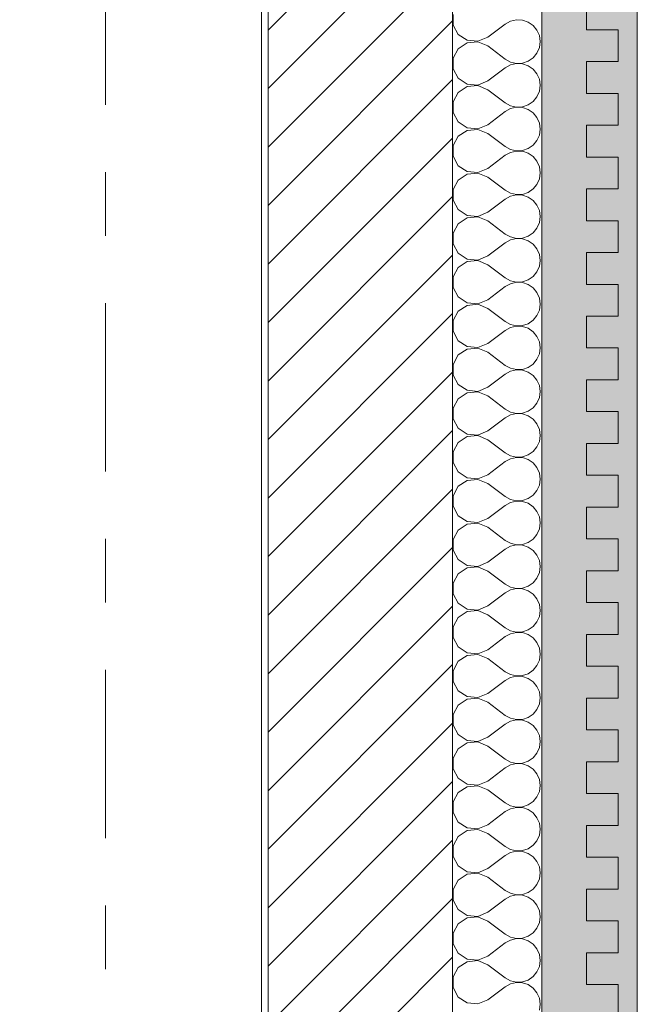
# Model space of a CAD drawing. Header units: metres. Extents: x -3.6 to 84.5, y -11 to 16.8.
# Tile 631 of 656: x 61.6 to 62.6, y 1.3 to 2.8. Entities that reach past the tile are written whole.
import ezdxf

# ---------------------------------------------------------------- set-up
doc = ezdxf.new("R2010")
doc.units = ezdxf.units.M
doc.header["$MEASUREMENT"] = 0
doc.linetypes.add('Strichlinie doppelt', pattern=[0.546806, 0.264583, -0.105833, 0.070556, -0.105833])
doc.linetypes.add('Wipeout_Contour', pattern=[1, 0, -1])
for name, color, linetype in [('301 - Elemente.Linie', 7, 'Continuous'), ('302 - Elemente.Schraffur', 7, 'Continuous'), ('451 - Universal.Achsen Raster', 7, 'Continuous')]:
    doc.layers.add(name, color=color, linetype=linetype)

# ---------------------------------------------------------------- blocks, each defined once
blk = doc.blocks.new('*X1')
at = {"layer": '302 - Elemente.Schraffur', "color": 7, "linetype": 'Continuous', "lineweight": 5}
for p, q in [((62.276, 2.8106), (62.276, 2.7939)), ((62.3658, 2.8), (62.3575, 2.7954)), ((62.375, 2.8021), (62.3658, 2.8)), ((62.3845, 2.8017), (62.375, 2.8021)), ((62.3935, 2.7986), (62.3845, 2.8017)), ((62.276, 2.7939), (62.2839, 2.7791)), ((62.33, 2.7748), (62.3575, 2.7954)), ((62.4013, 2.7933), (62.3935, 2.7986)), ((62.4073, 2.786), (62.4013, 2.7933)), ((62.4112, 2.7773), (62.4073, 2.786)), ((62.2839, 2.7791), (62.2979, 2.7699)), ((62.2979, 2.7699), (62.3145, 2.7683)), ((62.3145, 2.7683), (62.33, 2.7748)), ((62.4125, 2.7679), (62.4112, 2.7773)), ((62.2839, 2.7567), (62.276, 2.7419)), ((62.2979, 2.7659), (62.2839, 2.7567)), ((62.3145, 2.7675), (62.2979, 2.7659)), ((62.33, 2.761), (62.3145, 2.7675)), ((62.33, 2.761), (62.3575, 2.7404)), ((62.4073, 2.7498), (62.4112, 2.7585)), ((62.4112, 2.7585), (62.4125, 2.7679)), ((62.276, 2.7419), (62.276, 2.7252)), ((62.3575, 2.7404), (62.3658, 2.7358)), ((62.3935, 2.7372), (62.4013, 2.7425)), ((62.4013, 2.7425), (62.4073, 2.7498)), ((62.276, 2.7252), (62.2839, 2.7104)), ((62.33, 2.706), (62.3575, 2.7267)), ((62.3658, 2.7312), (62.3575, 2.7267)), ((62.3658, 2.7358), (62.375, 2.7337)), ((62.375, 2.7334), (62.3658, 2.7312)), ((62.375, 2.7337), (62.3845, 2.7341)), ((62.3845, 2.7329), (62.375, 2.7334)), ((62.3845, 2.7341), (62.3935, 2.7372)), ((62.3935, 2.7299), (62.3845, 2.7329)), ((62.4013, 2.7245), (62.3935, 2.7299)), ((62.4073, 2.7172), (62.4013, 2.7245)), ((62.2839, 2.7104), (62.2979, 2.7011)), ((62.4112, 2.7086), (62.4073, 2.7172)), ((62.4125, 2.6992), (62.4112, 2.7086)), ((62.2979, 2.6972), (62.2839, 2.6879)), ((62.2979, 2.7011), (62.3145, 2.6996)), ((62.3145, 2.6988), (62.2979, 2.6972)), ((62.3145, 2.6996), (62.33, 2.706)), ((62.33, 2.6923), (62.3145, 2.6988)), ((62.33, 2.6923), (62.3575, 2.6717)), ((62.4112, 2.6898), (62.4125, 2.6992)), ((62.2839, 2.6879), (62.276, 2.6732)), ((62.4013, 2.6738), (62.4073, 2.6811)), ((62.4073, 2.6811), (62.4112, 2.6898)), ((62.276, 2.6732), (62.276, 2.6564)), ((62.3575, 2.6717), (62.3658, 2.6671)), ((62.3658, 2.6625), (62.3575, 2.6579)), ((62.3658, 2.6671), (62.375, 2.6649)), ((62.375, 2.6647), (62.3658, 2.6625)), ((62.375, 2.6649), (62.3845, 2.6654)), ((62.3845, 2.6642), (62.375, 2.6647)), ((62.3845, 2.6654), (62.3935, 2.6684)), ((62.3935, 2.6612), (62.3845, 2.6642)), ((62.3935, 2.6684), (62.4013, 2.6738)), ((62.4013, 2.6558), (62.3935, 2.6612)), ((62.276, 2.6564), (62.2839, 2.6417)), ((62.33, 2.6373), (62.3575, 2.6579)), ((62.4073, 2.6485), (62.4013, 2.6558)), ((62.4112, 2.6398), (62.4073, 2.6485)), ((62.2839, 2.6417), (62.2979, 2.6324)), ((62.2979, 2.6324), (62.3145, 2.6308)), ((62.3145, 2.63), (62.2979, 2.6284)), ((62.3145, 2.6308), (62.33, 2.6373)), ((62.33, 2.6235), (62.3145, 2.63)), ((62.4125, 2.6304), (62.4112, 2.6398)), ((62.4112, 2.621), (62.4125, 2.6304)), ((62.2839, 2.6192), (62.276, 2.6044)), ((62.2979, 2.6284), (62.2839, 2.6192)), ((62.33, 2.6235), (62.3575, 2.6029)), ((62.4073, 2.6124), (62.4112, 2.621)), ((62.276, 2.6044), (62.276, 2.5877)), ((62.3575, 2.6029), (62.3658, 2.5983)), ((62.3845, 2.5966), (62.3935, 2.5997)), ((62.3935, 2.5997), (62.4013, 2.6051)), ((62.4013, 2.6051), (62.4073, 2.6124)), ((62.276, 2.5877), (62.2839, 2.5729)), ((62.33, 2.5686), (62.3575, 2.5892)), ((62.3658, 2.5938), (62.3575, 2.5892)), ((62.3658, 2.5983), (62.375, 2.5962)), ((62.375, 2.5959), (62.3658, 2.5938)), ((62.375, 2.5962), (62.3845, 2.5966)), ((62.3845, 2.5955), (62.375, 2.5959)), ((62.3935, 2.5924), (62.3845, 2.5955)), ((62.4013, 2.5871), (62.3935, 2.5924)), ((62.4073, 2.5798), (62.4013, 2.5871)), ((62.2839, 2.5729), (62.2979, 2.5637)), ((62.3145, 2.5621), (62.33, 2.5686)), ((62.4112, 2.5711), (62.4073, 2.5798)), ((62.4125, 2.5617), (62.4112, 2.5711)), ((62.2979, 2.5597), (62.2839, 2.5504)), ((62.2979, 2.5637), (62.3145, 2.5621)), ((62.3145, 2.5613), (62.2979, 2.5597)), ((62.33, 2.5548), (62.3145, 2.5613)), ((62.33, 2.5548), (62.3575, 2.5342)), ((62.4112, 2.5523), (62.4125, 2.5617)), ((62.2839, 2.5504), (62.276, 2.5357)), ((62.4013, 2.5363), (62.4073, 2.5436)), ((62.4073, 2.5436), (62.4112, 2.5523)), ((62.276, 2.5357), (62.276, 2.5189)), ((62.3575, 2.5342), (62.3658, 2.5296)), ((62.3658, 2.525), (62.3575, 2.5204)), ((62.3658, 2.5296), (62.375, 2.5275)), ((62.375, 2.5272), (62.3658, 2.525)), ((62.375, 2.5275), (62.3845, 2.5279)), ((62.3845, 2.5267), (62.375, 2.5272)), ((62.3845, 2.5279), (62.3935, 2.5309)), ((62.3935, 2.5237), (62.3845, 2.5267)), ((62.3935, 2.5309), (62.4013, 2.5363)), ((62.4013, 2.5183), (62.3935, 2.5237)), ((62.276, 2.5189), (62.2839, 2.5042)), ((62.33, 2.4998), (62.3575, 2.5204)), ((62.4073, 2.511), (62.4013, 2.5183)), ((62.4112, 2.5023), (62.4073, 2.511)), ((62.2839, 2.5042), (62.2979, 2.4949)), ((62.2979, 2.491), (62.2839, 2.4817)), ((62.2979, 2.4949), (62.3145, 2.4933)), ((62.3145, 2.4925), (62.2979, 2.491)), ((62.3145, 2.4933), (62.33, 2.4998)), ((62.33, 2.4861), (62.3145, 2.4925)), ((62.4125, 2.4929), (62.4112, 2.5023)), ((62.4112, 2.4835), (62.4125, 2.4929)), ((62.2839, 2.4817), (62.276, 2.4669)), ((62.33, 2.4861), (62.3575, 2.4654)), ((62.4073, 2.4749), (62.4112, 2.4835)), ((62.276, 2.4669), (62.276, 2.4502)), ((62.3575, 2.4654), (62.3658, 2.4609)), ((62.3658, 2.4609), (62.375, 2.4587)), ((62.3845, 2.4592), (62.3935, 2.4622)), ((62.3935, 2.4622), (62.4013, 2.4676)), ((62.4013, 2.4676), (62.4073, 2.4749)), ((62.276, 2.4502), (62.2839, 2.4354)), ((62.33, 2.4311), (62.3575, 2.4517)), ((62.3658, 2.4563), (62.3575, 2.4517)), ((62.375, 2.4584), (62.3658, 2.4563)), ((62.375, 2.4587), (62.3845, 2.4592)), ((62.3845, 2.458), (62.375, 2.4584)), ((62.3935, 2.4549), (62.3845, 2.458)), ((62.4013, 2.4496), (62.3935, 2.4549)), ((62.4073, 2.4423), (62.4013, 2.4496)), ((62.2839, 2.4354), (62.2979, 2.4262)), ((62.3145, 2.4246), (62.33, 2.4311)), ((62.4112, 2.4336), (62.4073, 2.4423)), ((62.4125, 2.4242), (62.4112, 2.4336)), ((62.2979, 2.4222), (62.2839, 2.413)), ((62.2979, 2.4262), (62.3145, 2.4246)), ((62.3145, 2.4238), (62.2979, 2.4222)), ((62.33, 2.4173), (62.3145, 2.4238)), ((62.33, 2.4173), (62.3575, 2.3967)), ((62.4073, 2.4061), (62.4112, 2.4148)), ((62.4112, 2.4148), (62.4125, 2.4242)), ((62.2839, 2.413), (62.276, 2.3982)), ((62.276, 2.3982), (62.276, 2.3815)), ((62.3935, 2.3935), (62.4013, 2.3988)), ((62.4013, 2.3988), (62.4073, 2.4061)), ((62.33, 2.3623), (62.3575, 2.383)), ((62.3575, 2.3967), (62.3658, 2.3921)), ((62.3658, 2.3875), (62.3575, 2.383)), ((62.3658, 2.3921), (62.375, 2.39)), ((62.375, 2.3897), (62.3658, 2.3875)), ((62.375, 2.39), (62.3845, 2.3904)), ((62.3845, 2.3892), (62.375, 2.3897)), ((62.3845, 2.3904), (62.3935, 2.3935)), ((62.3935, 2.3862), (62.3845, 2.3892)), ((62.4013, 2.3808), (62.3935, 2.3862)), ((62.276, 2.3815), (62.2839, 2.3667)), ((62.2839, 2.3667), (62.2979, 2.3574)), ((62.4073, 2.3735), (62.4013, 2.3808)), ((62.4112, 2.3649), (62.4073, 2.3735)), ((62.2979, 2.3535), (62.2839, 2.3442)), ((62.2979, 2.3574), (62.3145, 2.3559)), ((62.3145, 2.3551), (62.2979, 2.3535)), ((62.3145, 2.3559), (62.33, 2.3623)), ((62.33, 2.3486), (62.3145, 2.3551)), ((62.4125, 2.3555), (62.4112, 2.3649)), ((62.4112, 2.3461), (62.4125, 2.3555)), ((62.2839, 2.3442), (62.276, 2.3295)), ((62.33, 2.3486), (62.3575, 2.328)), ((62.4013, 2.3301), (62.4073, 2.3374)), ((62.4073, 2.3374), (62.4112, 2.3461)), ((62.276, 2.3295), (62.276, 2.3127)), ((62.3575, 2.328), (62.3658, 2.3234)), ((62.3658, 2.3234), (62.375, 2.3212)), ((62.375, 2.321), (62.3658, 2.3188)), ((62.375, 2.3212), (62.3845, 2.3217)), ((62.3845, 2.3205), (62.375, 2.321)), ((62.3845, 2.3217), (62.3935, 2.3247)), ((62.3935, 2.3175), (62.3845, 2.3205)), ((62.3935, 2.3247), (62.4013, 2.3301)), ((62.276, 2.3127), (62.2839, 2.298)), ((62.33, 2.2936), (62.3575, 2.3142)), ((62.3658, 2.3188), (62.3575, 2.3142)), ((62.4013, 2.3121), (62.3935, 2.3175)), ((62.4073, 2.3048), (62.4013, 2.3121)), ((62.2839, 2.298), (62.2979, 2.2887)), ((62.3145, 2.2871), (62.33, 2.2936)), ((62.4112, 2.2961), (62.4073, 2.3048)), ((62.4125, 2.2867), (62.4112, 2.2961)), ((62.2839, 2.2755), (62.276, 2.2607)), ((62.2979, 2.2847), (62.2839, 2.2755)), ((62.2979, 2.2887), (62.3145, 2.2871)), ((62.3145, 2.2863), (62.2979, 2.2847)), ((62.33, 2.2798), (62.3145, 2.2863)), ((62.33, 2.2798), (62.3575, 2.2592)), ((62.4073, 2.2687), (62.4112, 2.2773)), ((62.4112, 2.2773), (62.4125, 2.2867)), ((62.276, 2.2607), (62.276, 2.244)), ((62.3575, 2.2592), (62.3658, 2.2546)), ((62.3935, 2.256), (62.4013, 2.2613)), ((62.4013, 2.2613), (62.4073, 2.2687)), ((62.276, 2.244), (62.2839, 2.2292)), ((62.33, 2.2249), (62.3575, 2.2455)), ((62.3658, 2.2501), (62.3575, 2.2455)), ((62.3658, 2.2546), (62.375, 2.2525)), ((62.375, 2.2522), (62.3658, 2.2501)), ((62.375, 2.2525), (62.3845, 2.2529)), ((62.3845, 2.2518), (62.375, 2.2522)), ((62.3845, 2.2529), (62.3935, 2.256)), ((62.3935, 2.2487), (62.3845, 2.2518)), ((62.4013, 2.2434), (62.3935, 2.2487)), ((62.4073, 2.2361), (62.4013, 2.2434)), ((62.2839, 2.2292), (62.2979, 2.22)), ((62.4112, 2.2274), (62.4073, 2.2361)), ((62.2979, 2.216), (62.2839, 2.2067)), ((62.2979, 2.22), (62.3145, 2.2184)), ((62.3145, 2.2176), (62.2979, 2.216)), ((62.3145, 2.2184), (62.33, 2.2249)), ((62.33, 2.2111), (62.3145, 2.2176)), ((62.4125, 2.218), (62.4112, 2.2274)), ((62.4112, 2.2086), (62.4125, 2.218)), ((62.2839, 2.2067), (62.276, 2.192)), ((62.33, 2.2111), (62.3575, 2.1905)), ((62.4013, 2.1926), (62.4073, 2.1999)), ((62.4073, 2.1999), (62.4112, 2.2086)), ((62.276, 2.192), (62.276, 2.1752)), ((62.3575, 2.1905), (62.3658, 2.1859)), ((62.3658, 2.1813), (62.3575, 2.1767)), ((62.3658, 2.1859), (62.375, 2.1837)), ((62.375, 2.1835), (62.3658, 2.1813)), ((62.375, 2.1837), (62.3845, 2.1842)), ((62.3845, 2.183), (62.375, 2.1835)), ((62.3845, 2.1842), (62.3935, 2.1872)), ((62.3935, 2.18), (62.3845, 2.183)), ((62.3935, 2.1872), (62.4013, 2.1926)), ((62.276, 2.1752), (62.2839, 2.1605)), ((62.33, 2.1561), (62.3575, 2.1767)), ((62.4013, 2.1746), (62.3935, 2.18)), ((62.4073, 2.1673), (62.4013, 2.1746)), ((62.4112, 2.1586), (62.4073, 2.1673)), ((62.2839, 2.1605), (62.2979, 2.1512)), ((62.2979, 2.1512), (62.3145, 2.1496)), ((62.3145, 2.1496), (62.33, 2.1561)), ((62.4125, 2.1492), (62.4112, 2.1586)), ((62.2839, 2.138), (62.276, 2.1232)), ((62.2979, 2.1473), (62.2839, 2.138)), ((62.3145, 2.1488), (62.2979, 2.1473)), ((62.33, 2.1424), (62.3145, 2.1488)), ((62.33, 2.1424), (62.3575, 2.1217)), ((62.4073, 2.1312), (62.4112, 2.1398)), ((62.4112, 2.1398), (62.4125, 2.1492)), ((62.276, 2.1232), (62.276, 2.1065)), ((62.3575, 2.1217), (62.3658, 2.1172)), ((62.3935, 2.1185), (62.4013, 2.1239)), ((62.4013, 2.1239), (62.4073, 2.1312)), ((62.276, 2.1065), (62.2839, 2.0917)), ((62.33, 2.0874), (62.3575, 2.108)), ((62.3658, 2.1126), (62.3575, 2.108)), ((62.3658, 2.1172), (62.375, 2.115)), ((62.375, 2.1147), (62.3658, 2.1126)), ((62.375, 2.115), (62.3845, 2.1155)), ((62.3845, 2.1143), (62.375, 2.1147)), ((62.3845, 2.1155), (62.3935, 2.1185)), ((62.3935, 2.1112), (62.3845, 2.1143)), ((62.4013, 2.1059), (62.3935, 2.1112)), ((62.4073, 2.0986), (62.4013, 2.1059)), ((62.2839, 2.0917), (62.2979, 2.0825)), ((62.4112, 2.0899), (62.4073, 2.0986)), ((62.4125, 2.0805), (62.4112, 2.0899)), ((62.2979, 2.0785), (62.2839, 2.0693)), ((62.2979, 2.0825), (62.3145, 2.0809)), ((62.3145, 2.0801), (62.2979, 2.0785)), ((62.3145, 2.0809), (62.33, 2.0874)), ((62.33, 2.0736), (62.3145, 2.0801)), ((62.33, 2.0736), (62.3575, 2.053)), ((62.4112, 2.0711), (62.4125, 2.0805)), ((62.2839, 2.0693), (62.276, 2.0545)), ((62.4013, 2.0551), (62.4073, 2.0624)), ((62.4073, 2.0624), (62.4112, 2.0711)), ((62.276, 2.0545), (62.276, 2.0378)), ((62.3575, 2.053), (62.3658, 2.0484)), ((62.3658, 2.0438), (62.3575, 2.0393)), ((62.3658, 2.0484), (62.375, 2.0463)), ((62.375, 2.046), (62.3658, 2.0438)), ((62.375, 2.0463), (62.3845, 2.0467)), ((62.3845, 2.0455), (62.375, 2.046)), ((62.3845, 2.0467), (62.3935, 2.0498)), ((62.3935, 2.0425), (62.3845, 2.0455)), ((62.3935, 2.0498), (62.4013, 2.0551)), ((62.4013, 2.0371), (62.3935, 2.0425)), ((62.276, 2.0378), (62.2839, 2.023)), ((62.33, 2.0186), (62.3575, 2.0393)), ((62.4073, 2.0298), (62.4013, 2.0371)), ((62.4112, 2.0212), (62.4073, 2.0298)), ((62.2839, 2.023), (62.2979, 2.0137)), ((62.2979, 2.0137), (62.3145, 2.0122)), ((62.3145, 2.0114), (62.2979, 2.0098)), ((62.3145, 2.0122), (62.33, 2.0186)), ((62.33, 2.0049), (62.3145, 2.0114)), ((62.4125, 2.0118), (62.4112, 2.0212)), ((62.4112, 2.0024), (62.4125, 2.0118)), ((62.2839, 2.0005), (62.276, 1.9858)), ((62.2979, 2.0098), (62.2839, 2.0005)), ((62.33, 2.0049), (62.3575, 1.9843)), ((62.4073, 1.9937), (62.4112, 2.0024)), ((62.276, 1.9858), (62.276, 1.969)), ((62.3575, 1.9843), (62.3658, 1.9797)), ((62.3845, 1.978), (62.3935, 1.981)), ((62.3935, 1.981), (62.4013, 1.9864)), ((62.4013, 1.9864), (62.4073, 1.9937)), ((62.276, 1.969), (62.2839, 1.9543)), ((62.33, 1.9499), (62.3575, 1.9705)), ((62.3658, 1.9751), (62.3575, 1.9705)), ((62.3658, 1.9797), (62.375, 1.9775)), ((62.375, 1.9773), (62.3658, 1.9751)), ((62.375, 1.9775), (62.3845, 1.978)), ((62.3845, 1.9768), (62.375, 1.9773)), ((62.3935, 1.9738), (62.3845, 1.9768)), ((62.4013, 1.9684), (62.3935, 1.9738)), ((62.4073, 1.9611), (62.4013, 1.9684)), ((62.2839, 1.9543), (62.2979, 1.945)), ((62.3145, 1.9434), (62.33, 1.9499)), ((62.4112, 1.9524), (62.4073, 1.9611)), ((62.4125, 1.943), (62.4112, 1.9524)), ((62.2979, 1.941), (62.2839, 1.9318)), ((62.2979, 1.945), (62.3145, 1.9434)), ((62.3145, 1.9426), (62.2979, 1.941)), ((62.33, 1.9361), (62.3145, 1.9426)), ((62.33, 1.9361), (62.3575, 1.9155)), ((62.4073, 1.925), (62.4112, 1.9336)), ((62.4112, 1.9336), (62.4125, 1.943)), ((62.2839, 1.9318), (62.276, 1.917)), ((62.4013, 1.9176), (62.4073, 1.925)), ((62.276, 1.917), (62.276, 1.9003)), ((62.3575, 1.9155), (62.3658, 1.9109)), ((62.3658, 1.9064), (62.3575, 1.9018)), ((62.3658, 1.9109), (62.375, 1.9088)), ((62.375, 1.9085), (62.3658, 1.9064)), ((62.375, 1.9088), (62.3845, 1.9092)), ((62.3845, 1.9081), (62.375, 1.9085)), ((62.3845, 1.9092), (62.3935, 1.9123)), ((62.3935, 1.905), (62.3845, 1.9081)), ((62.3935, 1.9123), (62.4013, 1.9176)), ((62.4013, 1.8997), (62.3935, 1.905)), ((62.276, 1.9003), (62.2839, 1.8855)), ((62.33, 1.8812), (62.3575, 1.9018)), ((62.4073, 1.8923), (62.4013, 1.8997)), ((62.4112, 1.8837), (62.4073, 1.8923)), ((62.2839, 1.8855), (62.2979, 1.8763)), ((62.2979, 1.8723), (62.2839, 1.863)), ((62.2979, 1.8763), (62.3145, 1.8747)), ((62.3145, 1.8739), (62.2979, 1.8723)), ((62.3145, 1.8747), (62.33, 1.8812)), ((62.33, 1.8674), (62.3145, 1.8739)), ((62.4125, 1.8743), (62.4112, 1.8837)), ((62.4112, 1.8649), (62.4125, 1.8743)), ((62.2839, 1.863), (62.276, 1.8483)), ((62.33, 1.8674), (62.3575, 1.8468)), ((62.4073, 1.8562), (62.4112, 1.8649)), ((62.276, 1.8483), (62.276, 1.8315)), ((62.3575, 1.8468), (62.3658, 1.8422)), ((62.3658, 1.8422), (62.375, 1.84)), ((62.3845, 1.8405), (62.3935, 1.8435)), ((62.3935, 1.8435), (62.4013, 1.8489)), ((62.4013, 1.8489), (62.4073, 1.8562)), ((62.276, 1.8315), (62.2839, 1.8168)), ((62.33, 1.8124), (62.3575, 1.833)), ((62.3658, 1.8376), (62.3575, 1.833)), ((62.375, 1.8398), (62.3658, 1.8376)), ((62.375, 1.84), (62.3845, 1.8405)), ((62.3845, 1.8393), (62.375, 1.8398)), ((62.3935, 1.8363), (62.3845, 1.8393)), ((62.4013, 1.8309), (62.3935, 1.8363)), ((62.4073, 1.8236), (62.4013, 1.8309)), ((62.2839, 1.8168), (62.2979, 1.8075)), ((62.3145, 1.8059), (62.33, 1.8124)), ((62.4112, 1.8149), (62.4073, 1.8236)), ((62.4125, 1.8055), (62.4112, 1.8149)), ((62.2979, 1.8036), (62.2839, 1.7943)), ((62.2979, 1.8075), (62.3145, 1.8059)), ((62.3145, 1.8051), (62.2979, 1.8036)), ((62.33, 1.7987), (62.3145, 1.8051)), ((62.33, 1.7987), (62.3575, 1.778)), ((62.4073, 1.7875), (62.4112, 1.7961)), ((62.4112, 1.7961), (62.4125, 1.8055)), ((62.2839, 1.7943), (62.276, 1.7795)), ((62.276, 1.7795), (62.276, 1.7628)), ((62.3935, 1.7748), (62.4013, 1.7802)), ((62.4013, 1.7802), (62.4073, 1.7875)), ((62.33, 1.7437), (62.3575, 1.7643)), ((62.3575, 1.778), (62.3658, 1.7735)), ((62.3658, 1.7689), (62.3575, 1.7643)), ((62.3658, 1.7735), (62.375, 1.7713)), ((62.375, 1.771), (62.3658, 1.7689)), ((62.375, 1.7713), (62.3845, 1.7718)), ((62.3845, 1.7706), (62.375, 1.771)), ((62.3845, 1.7718), (62.3935, 1.7748)), ((62.3935, 1.7675), (62.3845, 1.7706)), ((62.4013, 1.7622), (62.3935, 1.7675)), ((62.276, 1.7628), (62.2839, 1.748)), ((62.2839, 1.748), (62.2979, 1.7388)), ((62.4073, 1.7549), (62.4013, 1.7622)), ((62.4112, 1.7462), (62.4073, 1.7549)), ((62.2979, 1.7348), (62.2839, 1.7256)), ((62.2979, 1.7388), (62.3145, 1.7372)), ((62.3145, 1.7364), (62.2979, 1.7348)), ((62.3145, 1.7372), (62.33, 1.7437)), ((62.33, 1.7299), (62.3145, 1.7364)), ((62.4125, 1.7368), (62.4112, 1.7462)), ((62.4112, 1.7274), (62.4125, 1.7368)), ((62.2839, 1.7256), (62.276, 1.7108)), ((62.33, 1.7299), (62.3575, 1.7093)), ((62.4013, 1.7114), (62.4073, 1.7187)), ((62.4073, 1.7187), (62.4112, 1.7274)), ((62.276, 1.7108), (62.276, 1.6941)), ((62.3575, 1.7093), (62.3658, 1.7047)), ((62.3658, 1.7047), (62.375, 1.7026)), ((62.375, 1.7023), (62.3658, 1.7001)), ((62.375, 1.7026), (62.3845, 1.703)), ((62.3845, 1.7018), (62.375, 1.7023)), ((62.3845, 1.703), (62.3935, 1.7061)), ((62.3935, 1.6988), (62.3845, 1.7018)), ((62.3935, 1.7061), (62.4013, 1.7114)), ((62.276, 1.6941), (62.2839, 1.6793)), ((62.33, 1.6749), (62.3575, 1.6956)), ((62.3658, 1.7001), (62.3575, 1.6956)), ((62.4013, 1.6934), (62.3935, 1.6988)), ((62.4073, 1.6861), (62.4013, 1.6934)), ((62.4112, 1.6775), (62.4073, 1.6861)), ((62.2839, 1.6793), (62.2979, 1.67)), ((62.3145, 1.6685), (62.33, 1.6749)), ((62.4125, 1.6681), (62.4112, 1.6775)), ((62.2839, 1.6568), (62.276, 1.6421)), ((62.2979, 1.6661), (62.2839, 1.6568)), ((62.2979, 1.67), (62.3145, 1.6685)), ((62.3145, 1.6677), (62.2979, 1.6661)), ((62.33, 1.6612), (62.3145, 1.6677)), ((62.33, 1.6612), (62.3575, 1.6406)), ((62.4073, 1.65), (62.4112, 1.6587)), ((62.4112, 1.6587), (62.4125, 1.6681)), ((62.276, 1.6421), (62.276, 1.6253)), ((62.3575, 1.6406), (62.3658, 1.636)), ((62.3935, 1.6373), (62.4013, 1.6427)), ((62.4013, 1.6427), (62.4073, 1.65)), ((62.276, 1.6253), (62.2839, 1.6106)), ((62.33, 1.6062), (62.3575, 1.6268)), ((62.3658, 1.6314), (62.3575, 1.6268)), ((62.3658, 1.636), (62.375, 1.6338)), ((62.375, 1.6336), (62.3658, 1.6314)), ((62.375, 1.6338), (62.3845, 1.6343)), ((62.3845, 1.6331), (62.375, 1.6336)), ((62.3845, 1.6343), (62.3935, 1.6373)), ((62.3935, 1.6301), (62.3845, 1.6331)), ((62.4013, 1.6247), (62.3935, 1.6301)), ((62.4073, 1.6174), (62.4013, 1.6247)), ((62.2839, 1.6106), (62.2979, 1.6013)), ((62.4112, 1.6087), (62.4073, 1.6174)), ((62.2979, 1.5973), (62.2839, 1.5881)), ((62.2979, 1.6013), (62.3145, 1.5997)), ((62.3145, 1.5989), (62.2979, 1.5973)), ((62.3145, 1.5997), (62.33, 1.6062)), ((62.33, 1.5924), (62.3145, 1.5989)), ((62.4125, 1.5993), (62.4112, 1.6087)), ((62.4112, 1.5899), (62.4125, 1.5993)), ((62.2839, 1.5881), (62.276, 1.5733)), ((62.33, 1.5924), (62.3575, 1.5718)), ((62.4013, 1.5739), (62.4073, 1.5813)), ((62.4073, 1.5813), (62.4112, 1.5899)), ((62.276, 1.5733), (62.276, 1.5566)), ((62.3575, 1.5718), (62.3658, 1.5672)), ((62.3658, 1.5627), (62.3575, 1.5581)), ((62.3658, 1.5672), (62.375, 1.5651)), ((62.375, 1.5648), (62.3658, 1.5627)), ((62.375, 1.5651), (62.3845, 1.5655)), ((62.3845, 1.5644), (62.375, 1.5648)), ((62.3845, 1.5655), (62.3935, 1.5686)), ((62.3935, 1.5613), (62.3845, 1.5644)), ((62.3935, 1.5686), (62.4013, 1.5739)), ((62.276, 1.5566), (62.2839, 1.5418)), ((62.33, 1.5375), (62.3575, 1.5581)), ((62.4013, 1.556), (62.3935, 1.5613)), ((62.4073, 1.5486), (62.4013, 1.556)), ((62.4112, 1.54), (62.4073, 1.5486)), ((62.2839, 1.5418), (62.2979, 1.5326)), ((62.2979, 1.5326), (62.3145, 1.531)), ((62.3145, 1.531), (62.33, 1.5375)), ((62.4125, 1.5306), (62.4112, 1.54)), ((62.2839, 1.5193), (62.276, 1.5046)), ((62.2979, 1.5286), (62.2839, 1.5193)), ((62.3145, 1.5302), (62.2979, 1.5286)), ((62.33, 1.5237), (62.3145, 1.5302)), ((62.33, 1.5237), (62.3575, 1.5031)), ((62.4073, 1.5125), (62.4112, 1.5212)), ((62.4112, 1.5212), (62.4125, 1.5306)), ((62.276, 1.5046), (62.276, 1.4878)), ((62.3575, 1.5031), (62.3658, 1.4985)), ((62.3935, 1.4998), (62.4013, 1.5052)), ((62.4013, 1.5052), (62.4073, 1.5125)), ((62.276, 1.4878), (62.2839, 1.4731)), ((62.33, 1.4687), (62.3575, 1.4893)), ((62.3658, 1.4939), (62.3575, 1.4893)), ((62.3658, 1.4985), (62.375, 1.4963)), ((62.375, 1.4961), (62.3658, 1.4939)), ((62.375, 1.4963), (62.3845, 1.4968)), ((62.3845, 1.4956), (62.375, 1.4961)), ((62.3845, 1.4968), (62.3935, 1.4998)), ((62.3935, 1.4926), (62.3845, 1.4956)), ((62.4013, 1.4872), (62.3935, 1.4926)), ((62.4073, 1.4799), (62.4013, 1.4872)), ((62.2839, 1.4731), (62.2979, 1.4638)), ((62.4112, 1.4712), (62.4073, 1.4799)), ((62.4125, 1.4618), (62.4112, 1.4712)), ((62.2979, 1.4599), (62.2839, 1.4506)), ((62.2979, 1.4638), (62.3145, 1.4622)), ((62.3145, 1.4614), (62.2979, 1.4599)), ((62.3145, 1.4622), (62.33, 1.4687)), ((62.33, 1.455), (62.3145, 1.4614)), ((62.33, 1.455), (62.3575, 1.4343)), ((62.4112, 1.4524), (62.4125, 1.4618)), ((62.2839, 1.4506), (62.276, 1.4358)), ((62.4013, 1.4365), (62.4073, 1.4438)), ((62.4073, 1.4438), (62.4112, 1.4524)), ((62.276, 1.4358), (62.276, 1.4191)), ((62.3575, 1.4343), (62.3658, 1.4298)), ((62.3658, 1.4252), (62.3575, 1.4206)), ((62.3658, 1.4298), (62.375, 1.4276)), ((62.375, 1.4273), (62.3658, 1.4252)), ((62.375, 1.4276), (62.3845, 1.4281)), ((62.3845, 1.4269), (62.375, 1.4273)), ((62.3845, 1.4281), (62.3935, 1.4311)), ((62.3935, 1.4238), (62.3845, 1.4269)), ((62.3935, 1.4311), (62.4013, 1.4365)), ((62.4013, 1.4185), (62.3935, 1.4238)), ((62.276, 1.4191), (62.2839, 1.4043)), ((62.33, 1.4), (62.3575, 1.4206)), ((62.4073, 1.4112), (62.4013, 1.4185)), ((62.4112, 1.4025), (62.4073, 1.4112)), ((62.2839, 1.4043), (62.2979, 1.3951)), ((62.2979, 1.3951), (62.3145, 1.3935)), ((62.3145, 1.3927), (62.2979, 1.3911)), ((62.3145, 1.3935), (62.33, 1.4)), ((62.33, 1.3862), (62.3145, 1.3927)), ((62.4125, 1.3931), (62.4112, 1.4025)), ((62.4112, 1.3837), (62.4125, 1.3931)), ((62.2839, 1.3819), (62.276, 1.3671)), ((62.2979, 1.3911), (62.2839, 1.3819)), ((62.33, 1.3862), (62.3575, 1.3656)), ((62.4073, 1.375), (62.4112, 1.3837)), ((62.276, 1.3671), (62.276, 1.3504)), ((62.3575, 1.3656), (62.3658, 1.361)), ((62.3845, 1.3593), (62.3935, 1.3624)), ((62.3935, 1.3624), (62.4013, 1.3677)), ((62.4013, 1.3677), (62.4073, 1.375)), ((62.276, 1.3504), (62.2839, 1.3356)), ((62.33, 1.3312), (62.3575, 1.3519)), ((62.3658, 1.3564), (62.3575, 1.3519)), ((62.3658, 1.361), (62.375, 1.3589)), ((62.375, 1.3586), (62.3658, 1.3564)), ((62.375, 1.3589), (62.3845, 1.3593)), ((62.3845, 1.3581), (62.375, 1.3586)), ((62.3935, 1.3551), (62.3845, 1.3581)), ((62.4013, 1.3497), (62.3935, 1.3551)), ((62.4073, 1.3424), (62.4013, 1.3497)), ((62.2839, 1.3356), (62.2979, 1.3263)), ((62.3145, 1.3248), (62.33, 1.3312)), ((62.4112, 1.3338), (62.4073, 1.3424)), ((62.4125, 1.3244), (62.4112, 1.3338)), ((62.2979, 1.3224), (62.2839, 1.3131)), ((62.2979, 1.3263), (62.3145, 1.3248)), ((62.3145, 1.324), (62.2979, 1.3224)), ((62.33, 1.3175), (62.3145, 1.324)), ((62.33, 1.3175), (62.3575, 1.2969)), ((62.4073, 1.3063), (62.4112, 1.315)), ((62.4112, 1.315), (62.4125, 1.3244)), ((62.2839, 1.3131), (62.276, 1.2984)), ((62.4013, 1.299), (62.4073, 1.3063)), ((62.276, 1.2984), (62.276, 1.2816)), ((62.3575, 1.2969), (62.3658, 1.2923)), ((62.3658, 1.2877), (62.3575, 1.2831)), ((62.3658, 1.2923), (62.375, 1.2901)), ((62.375, 1.2899), (62.3658, 1.2877)), ((62.375, 1.2901), (62.3845, 1.2906)), ((62.3845, 1.2894), (62.375, 1.2899)), ((62.3845, 1.2906), (62.3935, 1.2936)), ((62.3935, 1.2864), (62.3845, 1.2894)), ((62.3935, 1.2936), (62.4013, 1.299)), ((62.4013, 1.281), (62.3935, 1.2864)), ((62.276, 1.2816), (62.2839, 1.2669)), ((62.33, 1.2625), (62.3575, 1.2831)), ((62.4073, 1.2737), (62.4013, 1.281)), ((62.4112, 1.265), (62.4073, 1.2737)), ((62.2839, 1.2669), (62.2979, 1.2576)), ((62.2979, 1.2576), (62.3145, 1.256)), ((62.3145, 1.256), (62.33, 1.2625)), ((62.4125, 1.2556), (62.4112, 1.265)), ((62.4112, 1.2462), (62.4125, 1.2556))]:
    blk.add_line(p, q, dxfattribs=at)

msp = doc.modelspace()

# ---------------------------------------------------------------- hatches: boundary and pattern name
at = {"layer": '302 - Elemente.Schraffur', "linetype": 'Continuous', "lineweight": 0, "true_color": 0x4b4532}
msp.add_hatch(color=49, dxfattribs=at).paths.add_polyline_path([(62.415, 5.1), (62.415, -2.875), (62.565, -2.931), (62.565, 5.1)])

# ---------------------------------------------------------------- linework, layer by layer
at = {"layer": '301 - Elemente.Linie', "color": 7, "linetype": 'Continuous', "lineweight": 13}
msp.add_line((62.565, 5.1), (62.565, -7.92), dxfattribs=at)
at = {"layer": '301 - Elemente.Linie', "color": 140, "linetype": 'Continuous', "lineweight": 18, "true_color": 0x00aaff}
for points in [[(62.485, 2.7365), (62.535, 2.7365), (62.535, 2.7865), (62.485, 2.7865), (62.485, 2.8365)], [(62.485, 2.6365), (62.535, 2.6365), (62.535, 2.6865), (62.485, 2.6865), (62.485, 2.7365)], [(62.485, 2.5365), (62.535, 2.5365), (62.535, 2.5865), (62.485, 2.5865), (62.485, 2.6365)], [(62.485, 2.4365), (62.535, 2.4365), (62.535, 2.4865), (62.485, 2.4865), (62.485, 2.5365)], [(62.485, 2.3365), (62.535, 2.3365), (62.535, 2.3865), (62.485, 2.3865), (62.485, 2.4365)], [(62.485, 2.2365), (62.535, 2.2365), (62.535, 2.2865), (62.485, 2.2865), (62.485, 2.3365)], [(62.485, 2.1365), (62.535, 2.1365), (62.535, 2.1865), (62.485, 2.1865), (62.485, 2.2365)], [(62.485, 2.0365), (62.535, 2.0365), (62.535, 2.0865), (62.485, 2.0865), (62.485, 2.1365)], [(62.485, 1.9365), (62.535, 1.9365), (62.535, 1.9865), (62.485, 1.9865), (62.485, 2.0365)], [(62.485, 1.8365), (62.535, 1.8365), (62.535, 1.8865), (62.485, 1.8865), (62.485, 1.9365)], [(62.485, 1.7365), (62.535, 1.7365), (62.535, 1.7865), (62.485, 1.7865), (62.485, 1.8365)], [(62.485, 1.6365), (62.535, 1.6365), (62.535, 1.6865), (62.485, 1.6865), (62.485, 1.7365)], [(62.485, 1.5365), (62.535, 1.5365), (62.535, 1.5865), (62.485, 1.5865), (62.485, 1.6365)], [(62.485, 1.4365), (62.535, 1.4365), (62.535, 1.4865), (62.485, 1.4865), (62.485, 1.5365)], [(62.485, 1.3365), (62.535, 1.3365), (62.535, 1.3865), (62.485, 1.3865), (62.485, 1.4365)], [(62.485, 1.2365), (62.535, 1.2365), (62.535, 1.2865), (62.485, 1.2865), (62.485, 1.3365)]]:
    msp.add_lwpolyline(points, dxfattribs=at)

# ---------------------------------------------------------------- next in the draw order: wipeouts: each hides what was drawn before it
at = {"color": 254, "linetype": 'Wipeout_Contour', "lineweight": 0, "ltscale": 249.801045}
msp.add_wipeout([(62.275, 0.005), (62.415, 0.005), (62.415, 5.1), (62.275, 5.1)], dxfattribs=at).dxf.layer = '302 - Elemente.Schraffur'

# ---------------------------------------------------------------- next in the draw order: hatches: boundary and pattern name
at = {"layer": '302 - Elemente.Schraffur', "linetype": 'Continuous', "lineweight": 0, "true_color": 0x002a3f}
msp.add_hatch(color=158, dxfattribs=at).paths.add_polyline_path([(62.4168, 5.0365), (62.4414, 5.0365), (62.4414, -0.4635), (62.535, -0.4635), (62.535, 5.0365), (62.535, 5.0865), (62.4168, 5.0865)])

# ---------------------------------------------------------------- next in the draw order: linework, layer by layer
at = {"layer": '301 - Elemente.Linie', "color": 7, "linetype": 'Continuous', "lineweight": 18}
msp.add_line((62.415, 0.005), (62.415, 5.1), dxfattribs=at)

# ---------------------------------------------------------------- next in the draw order: block references
at = {"layer": '302 - Elemente.Schraffur', "color": 7, "linetype": 'Continuous', "lineweight": 5}
msp.add_blockref('*X1', (0, 0), dxfattribs=at)

# ---------------------------------------------------------------- next in the draw order: wipeouts: each hides what was drawn before it
at = {"color": 254, "linetype": 'Wipeout_Contour', "lineweight": 0, "ltscale": 371.993518}
msp.add_wipeout([(61.985, 5.1), (61.985, 0.245), (61.595, 0.245), (61.595, 0.005), (62.275, 0.005), (62.275, 5.1)], dxfattribs=at).dxf.layer = '302 - Elemente.Schraffur'

# ---------------------------------------------------------------- next in the draw order: hatches: boundary and pattern name
at = {"layer": '302 - Elemente.Schraffur', "linetype": 'Continuous', "lineweight": 5}
h = msp.add_hatch(dxfattribs=at)
h.set_pattern_fill('MW_Kalksandstein_0001', style=0, pattern_type=2)
h.set_pattern_definition([(45, (0, 0), (-0.04596194, 0.04596194), [])])
h.paths.add_polyline_path([(61.985, 5.1), (61.985, 0.245), (61.595, 0.245), (61.595, 0.005), (62.275, 0.005), (62.275, 5.1)])

# ---------------------------------------------------------------- next in the draw order: linework, layer by layer
at = {"layer": '301 - Elemente.Linie', "color": 7, "linetype": 'Continuous', "lineweight": 18}
for p, q in [((61.975, 5.1), (61.975, 0.25)), ((61.985, 5.1), (61.985, 0.245)), ((62.275, 0.005), (62.275, 5.1))]:
    msp.add_line(p, q, dxfattribs=at)
at = {"layer": '451 - Universal.Achsen Raster', "color": 160, "linetype": 'Strichlinie doppelt', "lineweight": 9, "true_color": 0x3232ff}
msp.add_line((61.73, -10.585), (61.73, 16.355), dxfattribs=at)

doc.saveas('drawing.dxf')
